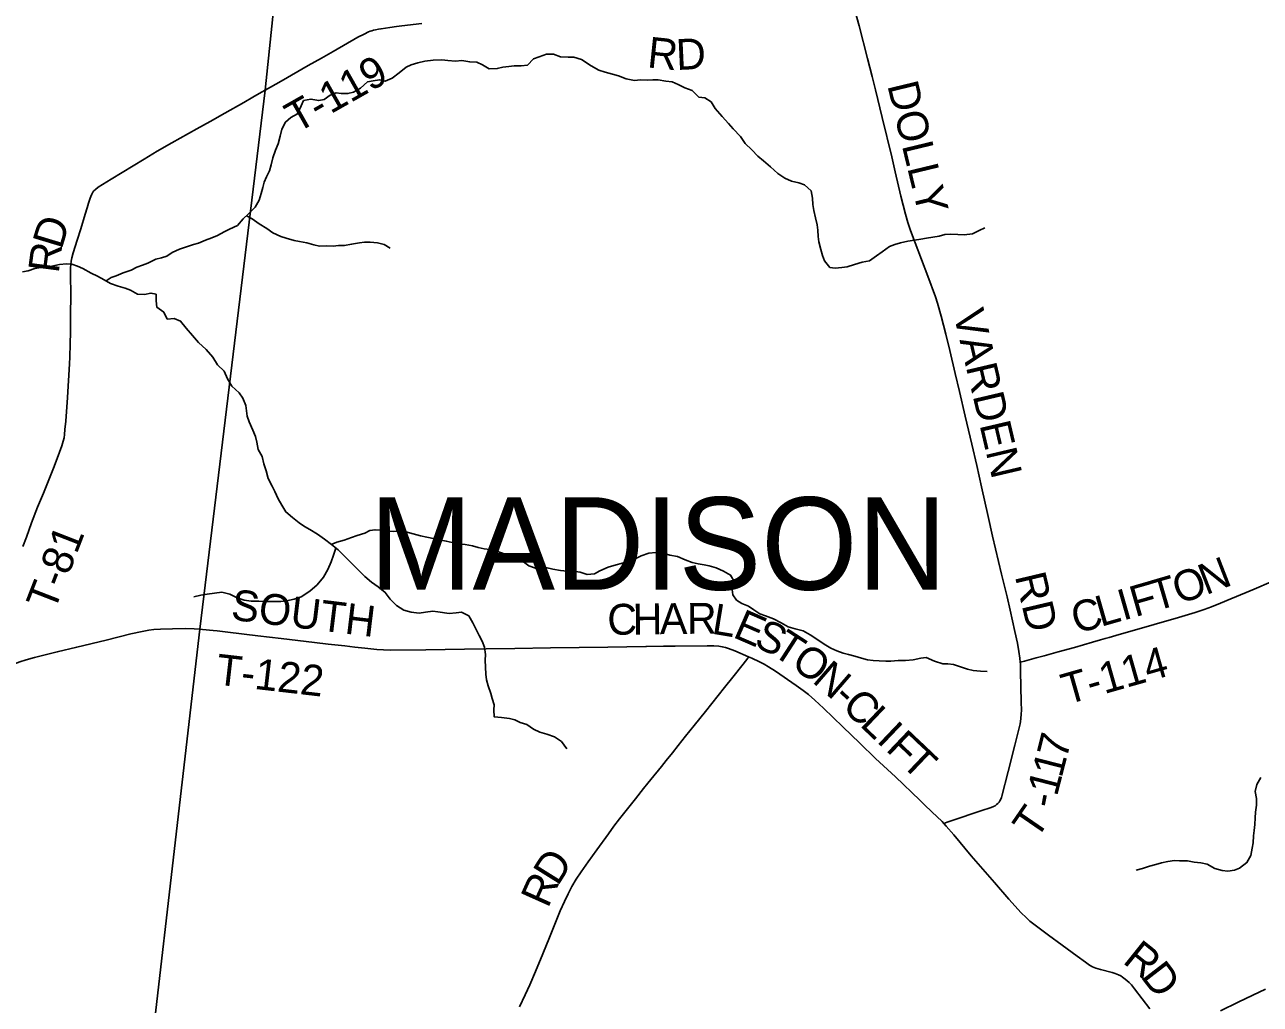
# Model space of a CAD drawing. Extents: x 1410790 to 1770854, y 566777 to 831614.
# Drawn here: x 1625158 to 1637179, y 659376 to 668904 of the extents above; entities that cross this region are included whole.
import ezdxf

# ---------------------------------------------------------------- set-up
doc = ezdxf.new("R2010")
doc.units = 0
for name, color, linetype in [('GM_X_Minor_River', 7, 'Continuous'), ('GM_X_Township', 7, 'Continuous'), ('GM_X_Township_Road', 7, 'Continuous'), ('GM_X_Township_Road_Text', 7, 'Continuous'), ('GM_X_Township_Text', 7, 'Continuous'), ('GM_X_US_Route', 7, 'Continuous')]:
    doc.layers.add(name, color=color, linetype=linetype)

msp = doc.modelspace()

# ---------------------------------------------------------------- linework, layer by layer
at = {"layer": 'GM_X_Minor_River'}
for points in [[(1625951, 666412), (1625999, 666445), (1626049, 666461), (1626117, 666490), (1626194, 666517), (1626250, 666545), (1626303, 666564), (1626355, 666586), (1626435, 666623), (1626488, 666636), (1626542, 666654), (1626593, 666688), (1626665, 666721), (1626743, 666746), (1626800, 666766), (1626850, 666779), (1626916, 666807), (1626977, 666830), (1627033, 666853), (1627100, 666891), (1627152, 666916), (1627227, 666950), (1627285, 667017), (1627340, 667067), (1627401, 667128), (1627438, 667198), (1627458, 667262), (1627475, 667320), (1627489, 667372), (1627510, 667424), (1627539, 667484), (1627557, 667542), (1627572, 667610), (1627599, 667683), (1627623, 667747), (1627642, 667819), (1627661, 667889), (1627694, 667957), (1627746, 668001), (1627813, 668036), (1627848, 668114), (1627872, 668166), (1627942, 668181), (1628018, 668166), (1628073, 668176), (1628131, 668219), (1628188, 668243), (1628238, 668234), (1628302, 668235), (1628356, 668249), (1628425, 668286), (1628493, 668348), (1628548, 668357), (1628610, 668369), (1628664, 668354), (1628732, 668385), (1628801, 668437), (1628868, 668490), (1628918, 668514), (1628984, 668533), (1629051, 668550), (1629133, 668560), (1629217, 668563), (1629275, 668556), (1629349, 668551), (1629412, 668555), (1629488, 668542), (1629558, 668541), (1629612, 668515), (1629677, 668476), (1629756, 668477), (1629810, 668491), (1629868, 668498), (1629920, 668504), (1629987, 668505), (1630049, 668510), (1630107, 668572), (1630162, 668591), (1630236, 668617), (1630304, 668618), (1630370, 668593), (1630446, 668589), (1630499, 668590), (1630575, 668565), (1630668, 668504), (1630744, 668461), (1630804, 668443), (1630876, 668422), (1630934, 668407), (1631010, 668378), (1631090, 668362), (1631148, 668367), (1631216, 668366), (1631268, 668368), (1631320, 668367), (1631396, 668355), (1631457, 668350), (1631514, 668323), (1631582, 668291), (1631652, 668264), (1631718, 668201)], [(1631718, 668201), (1631774, 668194), (1631835, 668154), (1631877, 668089), (1631944, 668012), (1632004, 667944), (1632051, 667893), (1632123, 667818), (1632166, 667748), (1632232, 667687), (1632291, 667626), (1632347, 667580), (1632415, 667521), (1632486, 667456), (1632554, 667413), (1632618, 667382), (1632688, 667366), (1632744, 667347), (1632809, 667288), (1632823, 667218), (1632826, 667154), (1632837, 667098), (1632853, 667027), (1632868, 666959), (1632874, 666907), (1632877, 666843), (1632883, 666791), (1632902, 666718), (1632919, 666658), (1632939, 666606), (1632992, 666543), (1633044, 666536), (1633107, 666544), (1633159, 666549), (1633231, 666571), (1633306, 666594), (1633378, 666607), (1633445, 666655), (1633501, 666696), (1633570, 666748), (1633624, 666767), (1633678, 666783), (1633751, 666798), (1633815, 666807), (1633875, 666817), (1633933, 666828), (1633994, 666838), (1634054, 666849), (1634110, 666862), (1634168, 666868), (1634235, 666865), (1634299, 666861), (1634379, 666870), (1634445, 666903), (1634498, 666929)], [(1627316, 667045), (1627370, 667016), (1627439, 666968), (1627513, 666923), (1627571, 666880), (1627651, 666843), (1627703, 666829), (1627781, 666806), (1627831, 666797), (1627903, 666781), (1627971, 666762), (1628027, 666751), (1628099, 666753), (1628159, 666750), (1628211, 666755), (1628269, 666757), (1628339, 666768), (1628414, 666782), (1628464, 666789), (1628518, 666788), (1628590, 666784), (1628654, 666767), (1628714, 666732)], [(1625137, 666502), (1625193, 666511), (1625256, 666533), (1625314, 666544), (1625372, 666551), (1625422, 666557), (1625497, 666572), (1625565, 666578), (1625617, 666575), (1625671, 666556), (1625723, 666534), (1625803, 666489), (1625867, 666458), (1625930, 666424), (1625994, 666387), (1626066, 666360), (1626134, 666341), (1626186, 666323), (1626254, 666282), (1626322, 666279), (1626386, 666293), (1626436, 666282), (1626438, 666218), (1626445, 666156), (1626513, 666107), (1626544, 666041), (1626612, 666046), (1626674, 666021), (1626728, 665953), (1626789, 665880), (1626848, 665813), (1626922, 665744), (1626987, 665670), (1627035, 665595), (1627100, 665534), (1627132, 665460), (1627173, 665389), (1627243, 665324), (1627280, 665272), (1627308, 665201), (1627315, 665147), (1627321, 665095), (1627342, 665043), (1627377, 664962), (1627405, 664898), (1627416, 664845), (1627430, 664771), (1627467, 664703), (1627484, 664632), (1627506, 664564), (1627527, 664490), (1627564, 664415), (1627590, 664365), (1627625, 664294), (1627659, 664230), (1627700, 664165), (1627764, 664110), (1627827, 664060), (1627879, 664025), (1627931, 663994), (1628005, 663950), (1628075, 663901), (1628142, 663848), (1628208, 663795), (1628261, 663745), (1628329, 663676), (1628394, 663611), (1628466, 663538), (1628531, 663483), (1628597, 663435), (1628665, 663382), (1628714, 663317)], [(1628141, 663849), (1628194, 663870), (1628265, 663889), (1628339, 663916), (1628394, 663936), (1628466, 663957), (1628516, 663983), (1628567, 663992), (1628617, 663988), (1628667, 663981), (1628747, 663976), (1628815, 663978), (1628867, 663973), (1628937, 663952), (1629009, 663932), (1629069, 663921), (1629147, 663902), (1629205, 663890), (1629259, 663881), (1629317, 663868), (1629371, 663856), (1629443, 663847), (1629515, 663836), (1629571, 663820), (1629629, 663805), (1629683, 663799), (1629739, 663788), (1629805, 663765), (1629877, 663732), (1629941, 663718), (1630011, 663681), (1630063, 663640), (1630127, 663618), (1630179, 663625), (1630229, 663625), (1630295, 663610), (1630371, 663595), (1630437, 663589), (1630495, 663588), (1630563, 663579), (1630629, 663555), (1630701, 663564), (1630752, 663593), (1630836, 663629), (1630911, 663652), (1630961, 663663), (1631017, 663681), (1631084, 663704), (1631156, 663738), (1631231, 663763), (1631297, 663770), (1631369, 663764), (1631435, 663745), (1631509, 663732), (1631583, 663699), (1631651, 663673), (1631711, 663660), (1631767, 663651), (1631817, 663641), (1631885, 663622), (1631957, 663589), (1632025, 663551), (1632068, 663478), (1632041, 663412), (1632049, 663360), (1632082, 663308), (1632134, 663275), (1632200, 663248), (1632252, 663214), (1632309, 663173), (1632365, 663156), (1632443, 663126), (1632519, 663085), (1632585, 663046), (1632655, 663027), (1632731, 663008), (1632801, 662970), (1632884, 662913), (1632936, 662878), (1633002, 662839), (1633058, 662813), (1633120, 662790), (1633174, 662778), (1633234, 662763), (1633300, 662744), (1633358, 662728), (1633414, 662719), (1633470, 662716), (1633536, 662714), (1633586, 662713), (1633656, 662721), (1633728, 662720), (1633803, 662727), (1633877, 662744), (1633929, 662750), (1634011, 662715), (1634089, 662688), (1634139, 662688), (1634195, 662681), (1634263, 662660), (1634331, 662636)], [(1628186, 663813), (1628161, 663746), (1628140, 663680), (1628106, 663604), (1628065, 663532), (1628002, 663457), (1627933, 663395), (1627848, 663340), (1627778, 663316), (1627704, 663299), (1627649, 663294), (1627547, 663295), (1627489, 663293), (1627437, 663296), (1627361, 663297), (1627293, 663307), (1627225, 663328), (1627155, 663365), (1627077, 663384), (1627003, 663374), (1626934, 663365), (1626872, 663356), (1626802, 663340)], [(1628714, 663317), (1628774, 663254), (1628848, 663210), (1628919, 663189), (1628996, 663182), (1629058, 663191), (1629128, 663199), (1629178, 663194), (1629286, 663177), (1629356, 663184), (1629407, 663190), (1629478, 663153), (1629518, 663085), (1629545, 663034), (1629579, 662964), (1629608, 662909), (1629632, 662849), (1629641, 662777), (1629639, 662723), (1629642, 662656), (1629643, 662588), (1629651, 662532), (1629666, 662474), (1629694, 662399), (1629707, 662349), (1629727, 662289), (1629722, 662239), (1629725, 662173), (1629797, 662166), (1629874, 662155), (1629926, 662142), (1629979, 662116), (1630043, 662099), (1630109, 662052), (1630171, 662022), (1630237, 662005), (1630313, 661978), (1630379, 661932), (1630432, 661861)], [(1634331, 662636), (1634387, 662623), (1634457, 662616), (1634523, 662614)], [(1637185, 661581), (1637145, 661513), (1637128, 661445), (1637141, 661379), (1637143, 661313), (1637134, 661245), (1637130, 661191), (1637127, 661125), (1637120, 661067), (1637114, 661016), (1637109, 660948), (1637101, 660896), (1637086, 660822), (1637049, 660755), (1636978, 660701), (1636928, 660682), (1636862, 660672), (1636808, 660679), (1636738, 660696), (1636662, 660738), (1636602, 660751), (1636536, 660760), (1636470, 660770), (1636394, 660771), (1636343, 660774), (1636281, 660764), (1636217, 660751), (1636163, 660735), (1636100, 660720), (1636032, 660697), (1635970, 660681)]]:
    msp.add_lwpolyline(points, dxfattribs=at)
at = {"layer": 'GM_X_Township'}
for points in [[(1626163, 656988), (1626861, 663024), (1627499, 668268), (1627873, 671881), (1628103, 674059), (1628688, 679300), (1628420, 679330), (1628062, 679372), (1627883, 679391), (1627721, 679408), (1626002, 679596), (1623846, 679835), (1620640, 680162), (1618425, 680390), (1615342, 680699), (1609469, 681286), (1607758, 681450), (1603640, 681891), (1599590, 682237)], [(1639318, 678094), (1633970, 678678), (1632647, 678842), (1631960, 678917), (1631797, 678934), (1631617, 678954), (1631080, 679016), (1630852, 679046), (1629255, 679234), (1628688, 679300), (1628103, 674059), (1627873, 671881), (1627499, 668268), (1626861, 663024), (1626163, 656988), (1625996, 655541), (1625665, 652643), (1625522, 651392), (1625424, 650665), (1626598, 650535), (1631173, 650097), (1636122, 649546), (1640009, 649114)]]:
    msp.add_lwpolyline(points, dxfattribs=at)
at = {"layer": 'GM_X_Township_Road'}
for points in [[(1634844, 662703), (1634840, 662743), (1634830, 662808), (1634816, 662889), (1634792, 663002), (1634744, 663210), (1634715, 663338), (1634661, 663561), (1634575, 663928), (1634531, 664120), (1634468, 664409), (1634420, 664617), (1634372, 664824), (1634308, 665096), (1634252, 665336), (1634210, 665511), (1634157, 665735), (1634119, 665894), (1634074, 666069), (1634038, 666196), (1634018, 666258), (1633944, 666459), (1633821, 666781), (1633775, 666903), (1633750, 666981), (1633727, 667060), (1633683, 667235), (1633627, 667474), (1633593, 667618), (1633500, 668001), (1633434, 668272), (1633403, 668399), (1633359, 668574), (1633277, 668892), (1633239, 669034)], [(1627499, 668268), (1627653, 668354), (1627916, 668506), (1628044, 668580), (1628158, 668645), (1628400, 668782), (1628459, 668813), (1628503, 668834), (1628519, 668840), (1628535, 668846), (1628550, 668850), (1628571, 668855), (1628599, 668860), (1628626, 668865), (1628710, 668878), (1628775, 668887), (1628826, 668894), (1629022, 668915)], [(1625140, 663828), (1625175, 663920), (1625225, 664058), (1625284, 664212), (1625340, 664349), (1625445, 664607), (1625497, 664745), (1625519, 664807), (1625533, 664853), (1625541, 664885), (1625546, 664917), (1625550, 664966), (1625557, 665047), (1625573, 665278), (1625594, 665605), (1625597, 665671), (1625599, 665800), (1625602, 665915), (1625605, 666062), (1625606, 666292), (1625605, 666456), (1625605, 666538), (1625606, 666571), (1625609, 666604), (1625615, 666637), (1625628, 666685), (1625667, 666810), (1625703, 666919), (1625747, 667060), (1625765, 667123), (1625779, 667170), (1625794, 667217), (1625800, 667233), (1625810, 667255), (1625821, 667275), (1625832, 667288), (1625846, 667302), (1625872, 667323), (1625914, 667350), (1625998, 667401), (1626321, 667596), (1626448, 667673), (1626590, 667755), (1626833, 667891), (1626962, 667963), (1627105, 668044), (1627290, 668149), (1627376, 668198), (1627461, 668247), (1627499, 668268)], [(1634844, 662703), (1634884, 662714), (1635000, 662745), (1635075, 662766), (1635212, 662804), (1635371, 662848), (1635546, 662898), (1635625, 662920), (1635670, 662933), (1635710, 662944), (1635775, 662962), (1636146, 663069), (1636383, 663138), (1636544, 663187), (1636633, 663216), (1636705, 663243), (1636791, 663278), (1636892, 663320), (1637043, 663383), (1637119, 663415), (1637285, 663484)], [(1624635, 662476), (1624682, 662506), (1624768, 662554), (1624855, 662598), (1624974, 662654), (1625049, 662686), (1625110, 662708), (1625173, 662727), (1625252, 662749), (1625475, 662803), (1625665, 662850), (1625952, 662919), (1626191, 662978), (1626302, 663003), (1626367, 663014), (1626415, 663020), (1626480, 663024), (1626595, 663028), (1626726, 663030), (1626807, 663028), (1626861, 663024)], [(1626861, 663024), (1626889, 663022), (1626991, 663012), (1627029, 663007), (1627133, 662995), (1627425, 662960), (1627654, 662934), (1627816, 662914), (1627979, 662895), (1628110, 662880), (1628273, 662862), (1628370, 662850), (1628468, 662839), (1628583, 662828), (1628648, 662824), (1628714, 662822), (1629059, 662825), (1629436, 662829), (1629649, 662833), (1629928, 662837), (1630273, 662842), (1630551, 662847), (1630830, 662851), (1631202, 662857)], [(1631202, 662857), (1631208, 662857), (1631372, 662858), (1631486, 662859), (1631798, 662864), (1631864, 662863), (1631912, 662859), (1631944, 662854), (1631976, 662847), (1632006, 662837), (1632067, 662813), (1632201, 662755)], [(1629973, 659351), (1630028, 659467), (1630073, 659564), (1630128, 659696), (1630198, 659866), (1630263, 660027), (1630368, 660285), (1630409, 660377), (1630444, 660451), (1630481, 660521), (1630523, 660594), (1630572, 660665), (1630640, 660762), (1630724, 660878), (1630837, 661035), (1630890, 661110), (1630945, 661179), (1631101, 661376), (1631179, 661475), (1631220, 661526), (1631251, 661564), (1631355, 661690), (1631399, 661746), (1631462, 661823), (1631516, 661893), (1631588, 661984), (1631672, 662089), (1631782, 662224), (1631967, 662456), (1632049, 662558), (1632148, 662684), (1632193, 662744), (1632201, 662755)], [(1632201, 662755), (1632233, 662742), (1632308, 662708), (1632351, 662685), (1632393, 662660), (1632462, 662616), (1632665, 662477), (1632731, 662429), (1632782, 662388), (1632844, 662335), (1632928, 662256), (1633117, 662074), (1633283, 661916), (1633437, 661768), (1633629, 661589), (1633866, 661362), (1633913, 661316), (1633984, 661248), (1634083, 661155), (1634101, 661135)], [(1634101, 661135), (1634134, 661147), (1634180, 661164), (1634459, 661259), (1634560, 661291), (1634585, 661300), (1634600, 661308), (1634614, 661318), (1634626, 661329), (1634637, 661342), (1634646, 661356), (1634654, 661371), (1634660, 661386), (1634665, 661402), (1634726, 661641), (1634792, 661895), (1634828, 662039), (1634842, 662103), (1634849, 662152), (1634854, 662201), (1634856, 662234), (1634854, 662317), (1634847, 662612), (1634845, 662694), (1634844, 662703)], [(1634101, 661135), (1634123, 661110), (1634198, 661023), (1634366, 660821), (1634593, 660561), (1634732, 660400), (1634854, 660267), (1634900, 660220), (1634937, 660186), (1634975, 660156), (1635120, 660048), (1635252, 659951), (1635397, 659843), (1635477, 659785), (1635518, 659758), (1635548, 659742), (1635578, 659729), (1635626, 659714), (1635737, 659686), (1635768, 659676), (1635798, 659664), (1635821, 659652), (1635840, 659641), (1635866, 659621), (1635903, 659589), (1635925, 659566), (1635956, 659528), (1636104, 659331)]]:
    msp.add_lwpolyline(points, dxfattribs=at)
at = {"layer": 'GM_X_US_Route'}
msp.add_lwpolyline([(1636792, 659313), (1636963, 659396), (1637105, 659464), (1637231, 659524)], dxfattribs=at)

# ---------------------------------------------------------------- texts
at = {"layer": 'GM_X_Township_Road_Text'}
for s, rotation, p in [('R', 354.0451, (1631208, 668490)), ('D', 2.6352, (1631501, 668463)), ('T-119', 29.5393, (1627804, 667845)), ('DOLLY', 283.5937, (1633549, 668316)), ('D', 73.1889, (1625517, 666711)), ('R', 82.5518, (1625488, 666480)), ('VARDEN', 283.2219, (1634191, 666099)), ('T-81', 68.7859, (1625445, 663186)), ('N', 21.2044, (1636650, 663354)), ('RD', 283.3247, (1634790, 663541)), ('O', 18.7415, (1636386, 663265)), ('F', 15.9756, (1635961, 663141)), ('T', 16.3101, (1636158, 663198)), ('SOUTH', 353.0517, (1627157, 663118)), ('C', 15.9725, (1635390, 662978)), ('L', 15.9731, (1635627, 663046)), ('I', 15.9695, (1635843, 663107)), ('C', 0.724, (1630828, 662969)), ('H', 0.7256, (1631074, 662972)), ('A', 0.7231, (1631338, 662976)), ('R', 0.525, (1631602, 662979)), ('L', 350.611, (1631834, 662982)), ('E', 336.5375, (1632037, 662951)), ('S', 335.3329, (1632241, 662863)), ('T', 327.082, (1632415, 662784)), ('O', 324.4678, (1632601, 662664)), ('T-114', 15.8695, (1635296, 662289)), ('T-122', 353.419, (1627009, 662488)), ('N', 319.1533, (1632810, 662515)), ('-', 316.4547, (1633007, 662345)), ('C', 316.3952, (1633096, 662260)), ('L', 316.3896, (1633274, 662090)), ('I', 316.3901, (1633437, 661935)), ('F', 316.3914, (1633526, 661850)), ('7', 76.0941, (1635293, 661751)), ('T', 316.4315, (1633673, 661711)), ('1', 75.6226, (1635246, 661570)), ('1', 75.5466, (1635200, 661390)), ('-', 78.8496, (1635177, 661274)), ('T', 55.523, (1634999, 660967)), ('D', 58.0257, (1630344, 660518)), ('R', 65.9099, (1630248, 660303)), ('R', 321.2454, (1635830, 659785)), ('D', 307.5868, (1636009, 659644))]:
    msp.add_text(s, height=300, rotation=rotation, dxfattribs=at).set_placement(p)
at = {"layer": 'GM_X_Township_Text'}
msp.add_text('MADISON', height=900, rotation=0, dxfattribs=at).set_placement((1628512, 663408))

doc.saveas('drawing.dxf')
